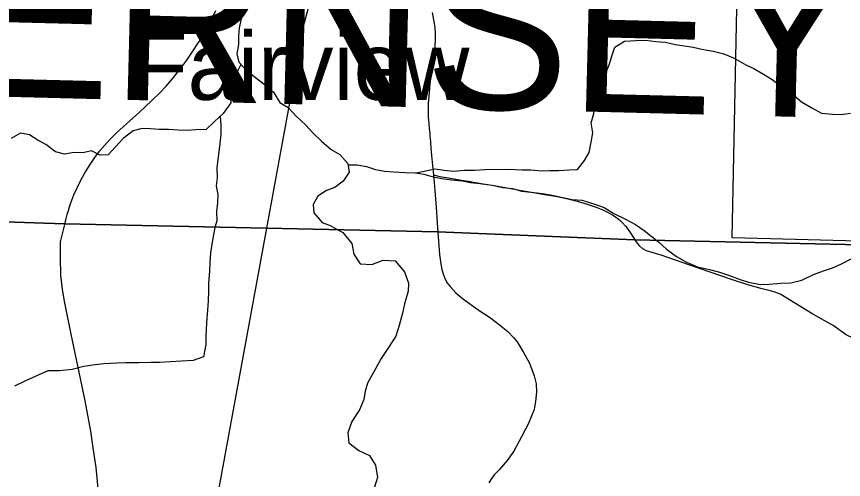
# Model space of a CAD drawing. Extents: x 0 to 34, y 0 to 22.
# Drawn here: x 5.999 to 6.964, y 19.787 to 20.326 of the extents above; entities that cross this region are included whole.
import ezdxf

# ---------------------------------------------------------------- set-up
doc = ezdxf.new("R2010")
doc.units = 0
for name, color, linetype in [('GM_X_Corporation', 7, 'Continuous'), ('GM_X_County_Text', 7, 'Continuous'), ('GM_X_Minor_River', 7, 'Continuous'), ('GM_X_Rail_Line', 7, 'Continuous'), ('GM_X_State_Route', 7, 'Continuous'), ('GM_X_Township_Road', 7, 'Continuous'), ('GM_X_Unincorporated_Text', 7, 'Continuous')]:
    doc.layers.add(name, color=color, linetype=linetype)

msp = doc.modelspace()

# ---------------------------------------------------------------- linework, layer by layer
at = {"layer": 'GM_X_Corporation'}
for points in [[(4.78235, 18.12798), (4.7905, 18.36042), (4.80738, 19.54552), (4.81686, 20.04198), (4.81942, 20.1261), (5.11003, 20.11603), (6.05508, 20.08447), (6.49014, 20.07523), (6.72039, 20.06594), (7.3691, 20.05147), (7.39015, 20.05103), (7.81402, 20.04248), (8.43113, 20.02804), (8.43113, 21.3734), (1.63113, 21.3734)], [(4.05075, 18.14544), (4.78235, 18.12798), (4.7905, 18.36042), (4.80738, 19.54552), (4.81686, 20.04198), (4.81942, 20.1261), (5.11003, 20.11603), (6.05508, 20.08447), (6.49014, 20.07523), (6.72039, 20.06594), (7.3691, 20.05147), (7.39015, 20.05103), (7.81402, 20.04248), (8.43113, 20.02804), (8.43113, 21.3734), (2.79867, 21.3734)], [(8.43113, 14.5734), (8.43113, 20.02804), (7.81402, 20.04248), (7.39015, 20.05103), (7.3691, 20.05147), (6.72039, 20.06594), (6.49014, 20.07523), (6.05508, 20.08447), (5.11003, 20.11603), (4.81942, 20.1261), (4.81686, 20.04198), (4.80738, 19.54552), (4.7905, 18.36042), (4.78235, 18.12798)], [(8.43113, 16.00294), (8.43113, 20.02804), (7.81402, 20.04248), (7.39015, 20.05103), (7.3691, 20.05147), (6.72039, 20.06594), (6.49014, 20.07523), (6.05508, 20.08447), (5.11003, 20.11603), (4.81942, 20.1261), (4.81686, 20.04198), (4.80738, 19.54552), (4.7905, 18.36042), (4.78235, 18.12798)]]:
    msp.add_lwpolyline(points, dxfattribs=at)
msp.add_lwpolyline([(7.87286, 21.05482), (7.85116, 20.0413), (6.83377, 20.06829), (6.85437, 21.08062)], close=True, dxfattribs=at)
at = {"layer": 'GM_X_Minor_River'}
for points in [[(6.26649, 20.33379), (6.26129, 20.3235), (6.25873, 20.31325), (6.25806, 20.30377), (6.25814, 20.29392), (6.25597, 20.28291), (6.25832, 20.27308), (6.26748, 20.26333), (6.28803, 20.24763), (6.2987, 20.23827), (6.30636, 20.22623), (6.31586, 20.22027), (6.32616, 20.20939), (6.33608, 20.20002), (6.34523, 20.19027), (6.35476, 20.1809), (6.36619, 20.17117), (6.37607, 20.16559), (6.38561, 20.15508), (6.38721, 20.14487), (6.38012, 20.13457), (6.37035, 20.12689), (6.36056, 20.12337), (6.35041, 20.11683), (6.3452, 20.1073), (6.34604, 20.09746), (6.35559, 20.08619), (6.36507, 20.08288), (6.37958, 20.07445)], [(6.46501, 20.14398), (6.47452, 20.14617), (6.48698, 20.14857), (6.49795, 20.14717), (6.5093, 20.14616), (6.52063, 20.14703), (6.53311, 20.14716), (6.54519, 20.14805), (6.57203, 20.14833), (6.58867, 20.14775), (6.59888, 20.14748), (6.61136, 20.14647), (6.62119, 20.14695), (6.6314, 20.14668), (6.64348, 20.14757), (6.65331, 20.14805), (6.66154, 20.15836), (6.66712, 20.16789), (6.66928, 20.18004), (6.67108, 20.19067), (6.66947, 20.2024), (6.6724, 20.21341), (6.67304, 20.22592), (6.67824, 20.23734), (6.68193, 20.24761), (6.68561, 20.25864), (6.69043, 20.27005), (6.69336, 20.28031), (6.69705, 20.29058), (6.70833, 20.29752), (6.72155, 20.29842), (6.73289, 20.29891), (6.74463, 20.29714), (6.75559, 20.2965), (6.76772, 20.2936), (6.78815, 20.29078), (6.79838, 20.28823), (6.81163, 20.2861), (6.82413, 20.28282), (6.8359, 20.27764), (6.84957, 20.27021), (6.85906, 20.26576), (6.87008, 20.25906), (6.88034, 20.2531), (6.89138, 20.24488), (6.90278, 20.23705), (6.91459, 20.22694), (6.92675, 20.21987), (6.93777, 20.21354), (6.95063, 20.21254), (6.96084, 20.21227), (6.97179, 20.21352)], [(6.26067, 20.27058), (6.25616, 20.26093), (6.25323, 20.2503), (6.24882, 20.23547), (6.24891, 20.22563), (6.24032, 20.21341), (6.2302, 20.20383), (6.22045, 20.19464), (6.20835, 20.19413), (6.19778, 20.19326), (6.18757, 20.19391), (6.17622, 20.19455), (6.16564, 20.19444), (6.15542, 20.19546), (6.14559, 20.19574), (6.13503, 20.19298), (6.12339, 20.18414), (6.10617, 20.16501), (6.09634, 20.16453), (6.08647, 20.16973), (6.07666, 20.16735), (6.06645, 20.16762), (6.05513, 20.16599), (6.04452, 20.16853), (6.03348, 20.17712), (6.02399, 20.18233), (6.01411, 20.18829), (6.00388, 20.19045), (5.99297, 20.18427)], [(6.2365, 20.2098), (6.23741, 20.19974), (6.23751, 20.18913), (6.23609, 20.17813), (6.23469, 20.16561), (6.23293, 20.15044), (6.23303, 20.13832), (6.23198, 20.12884), (6.23396, 20.11863), (6.23367, 20.10915), (6.23224, 20.09891), (6.23271, 20.08831), (6.23033, 20.08046)], [(6.38588, 20.15332), (6.39621, 20.1533), (6.40719, 20.15152), (6.4178, 20.14785), (6.4284, 20.14606), (6.43862, 20.14541), (6.45223, 20.14442), (6.46395, 20.14416), (6.47418, 20.14238), (6.48516, 20.13946), (6.49501, 20.13767), (6.50636, 20.1359), (6.51885, 20.13489), (6.52869, 20.13272), (6.53929, 20.1317), (6.55367, 20.12957), (6.56617, 20.12705), (6.57752, 20.12566), (6.58813, 20.12274), (6.59948, 20.12172), (6.61235, 20.11996), (6.6256, 20.11783), (6.6362, 20.11529), (6.64719, 20.11313), (6.65854, 20.11211), (6.67369, 20.10772), (6.68431, 20.10367), (6.69572, 20.09659), (6.70938, 20.08992), (6.72115, 20.08398), (6.73105, 20.07688), (6.74783, 20.06357)], [(6.23033, 20.08046), (6.22734, 20.0634), (6.2255, 20.05072), (6.22472, 20.03973), (6.22433, 20.02949), (6.22316, 20.01585), (6.22315, 20.006), (6.22275, 19.995), (6.22197, 19.98401), (6.22081, 19.96923), (6.22002, 19.95369), (6.22, 19.94384), (6.21733, 19.92943), (6.20522, 19.92528), (6.1916, 19.92454), (6.17875, 19.9238), (6.16589, 19.92306), (6.15605, 19.92307), (6.14169, 19.92271), (6.12656, 19.92273), (6.11635, 19.92236), (6.10084, 19.92125), (6.09101, 19.92012), (6.07777, 19.91825), (6.06415, 19.91485), (6.0494, 19.91335), (6.03579, 19.91337), (6.02443, 19.90808), (6.00967, 19.90165), (5.9968, 19.89523)], [(6.37958, 20.07445), (6.39002, 20.06187), (6.39264, 20.04936), (6.3998, 20.03798), (6.41341, 20.0372), (6.42666, 20.04211), (6.44065, 20.04134), (6.45159, 20.02881), (6.4561, 20.01554), (6.45571, 20.00607), (6.45152, 19.99129), (6.44923, 19.9803), (6.44542, 19.9659), (6.44162, 19.95378), (6.43289, 19.94052), (6.42455, 19.92764), (6.41772, 19.91553), (6.40861, 19.89886), (6.40557, 19.88939), (6.40404, 19.87991), (6.3991, 19.86779), (6.39, 19.85416), (6.38544, 19.8409), (6.38655, 19.82914), (6.39825, 19.82041), (6.41072, 19.81433), (6.41788, 19.80333), (6.42012, 19.78892), (6.4167, 19.77755)], [(6.74783, 20.06357), (6.75719, 20.05493), (6.7689, 20.04657), (6.7806, 20.04011), (6.79345, 20.03441), (6.80744, 20.03136), (6.81764, 20.02869), (6.83049, 20.0245), (6.84296, 20.01956), (6.85279, 20.01651), (6.86677, 20.01384), (6.87698, 20.01421), (6.89022, 20.01532), (6.90232, 20.01569), (6.91481, 20.01908), (6.92843, 20.02551), (6.94016, 20.02966), (6.95076, 20.03343), (6.9606, 20.03759), (6.97309, 20.04402), (6.98914, 20.04946), (7.00897, 20.05579)]]:
    msp.add_lwpolyline(points, dxfattribs=at)
at = {"layer": 'GM_X_Rail_Line'}
for points in [[(6.29112, 20.07945), (6.31716, 20.22143), (6.33256, 20.31076), (6.3613, 20.41652), (6.39855, 20.52738), (6.47628, 20.74816), (6.56447, 20.9858)], [(5.14509, 18.11708), (5.17887, 18.19616), (5.21909, 18.27471), (5.34194, 18.505), (5.43647, 18.69665), (5.56991, 18.94103), (5.61199, 18.99442), (5.66844, 19.0468), (5.72386, 19.09403), (5.78328, 19.13218), (5.90371, 19.19384), (6.03279, 19.26098), (6.08122, 19.28942), (6.12827, 19.33069), (6.16011, 19.38031), (6.1751, 19.43743), (6.1878, 19.51607), (6.29112, 20.07945)]]:
    msp.add_lwpolyline(points, dxfattribs=at)
at = {"layer": 'GM_X_State_Route'}
for points in [[(6.05529, 20.08393), (6.05694, 20.0908), (6.05817, 20.09558), (6.05959, 20.10032), (6.06095, 20.10456), (6.06253, 20.10912), (6.06609, 20.11835), (6.07009, 20.1274), (6.07454, 20.13624), (6.07968, 20.14542), (6.08487, 20.15385), (6.09042, 20.16204), (6.09598, 20.16946), (6.10155, 20.17607), (6.10831, 20.18328), (6.11587, 20.19059), (6.14266, 20.21468), (6.15671, 20.22789), (6.16644, 20.23753), (6.17365, 20.2453), (6.18055, 20.25333), (6.18947, 20.26453), (6.19764, 20.27552), (6.20405, 20.28472), (6.21212, 20.2973), (6.21813, 20.30749), (6.22322, 20.31677), (6.23154, 20.33348)], [(6.48382, 20.33098), (6.48619, 20.31814), (6.48687, 20.31317), (6.4873, 20.30692), (6.48734, 20.30003), (6.4869, 20.29192), (6.4857, 20.28078), (6.48337, 20.26417), (6.48197, 20.25373), (6.48124, 20.24757), (6.4803, 20.23771), (6.47936, 20.22477), (6.4792, 20.22107), (6.4793, 20.20935), (6.47984, 20.20134), (6.48029, 20.19579), (6.48095, 20.19025), (6.48127, 20.18654), (6.48153, 20.18407), (6.48191, 20.17978), (6.48247, 20.17301), (6.48318, 20.16436), (6.48421, 20.15262), (6.48525, 20.14159), (6.48607, 20.13285), (6.48689, 20.12357), (6.4884, 20.10375), (6.48965, 20.08578), (6.49035, 20.07469)], [(6.09446, 19.77612), (6.09199, 19.80035), (6.0886, 19.82335), (6.08597, 19.8428), (6.07902, 19.87815), (6.07069, 19.91906), (6.06282, 19.9558), (6.05525, 19.9944), (6.05278, 20.00813), (6.05077, 20.02465), (6.05031, 20.04534), (6.05062, 20.06355), (6.05529, 20.08393)], [(6.49035, 20.07469), (6.49229, 20.04871), (6.49411, 20.03807), (6.49528, 20.03133), (6.49654, 20.02634), (6.49843, 20.02193), (6.50095, 20.01642), (6.50473, 20.01138), (6.5115, 20.00429), (6.51907, 19.99752), (6.54001, 19.98287), (6.55057, 19.97594), (6.56049, 19.96854), (6.57199, 19.95909), (6.57876, 19.952), (6.58286, 19.94696), (6.5901, 19.9353), (6.59735, 19.92223), (6.60286, 19.90727), (6.60522, 19.89813), (6.60554, 19.88884), (6.60444, 19.8775), (6.60286, 19.86805), (6.59562, 19.85104), (6.58506, 19.83056), (6.57892, 19.81969), (6.57136, 19.80851), (6.56238, 19.79827), (6.55624, 19.79181), (6.55277, 19.78677), (6.5501, 19.78268)]]:
    msp.add_lwpolyline(points, dxfattribs=at)
at = {"layer": 'GM_X_Township_Road'}
for points in [[(6.48525, 20.14159), (6.49292, 20.13991), (6.50528, 20.13769), (6.51998, 20.13529), (6.52365, 20.13462), (6.52672, 20.13419), (6.53221, 20.1332), (6.53466, 20.1328), (6.54322, 20.13138), (6.55364, 20.12961), (6.56466, 20.12771), (6.59034, 20.12302), (6.60199, 20.12112), (6.61483, 20.11885), (6.62772, 20.11677), (6.63685, 20.11499), (6.6435, 20.11358), (6.65314, 20.11116), (6.66443, 20.10774), (6.675, 20.10407), (6.68308, 20.10087), (6.68926, 20.09794), (6.69466, 20.09487), (6.69876, 20.09207), (6.70215, 20.08935), (6.70576, 20.08593), (6.70946, 20.08174), (6.71315, 20.07674), (6.7206, 20.0654)], [(7.03603, 19.95938), (7.03312, 19.95874), (7.02536, 19.9562), (7.01678, 19.95483), (7.00293, 19.95377), (6.9904, 19.95224), (6.98278, 19.95128), (6.97551, 19.95084), (6.9666, 19.95503), (6.95132, 19.96605), (6.92783, 19.97929), (6.89038, 20.00213), (6.88378, 20.00482), (6.87799, 20.00649), (6.86881, 20.00882), (6.85191, 20.0137), (6.83298, 20.01958), (6.78437, 20.03638), (6.75098, 20.04825), (6.73368, 20.05328), (6.72972, 20.05541), (6.72586, 20.05866), (6.7206, 20.0654)]]:
    msp.add_lwpolyline(points, dxfattribs=at)

# ---------------------------------------------------------------- texts
at = {"layer": 'GM_X_County_Text'}
msp.add_text('GUERNSEY COUNTY', height=0.1893939, rotation=358.54305, dxfattribs=at).set_placement((5.55921, 20.24364))
at = {"layer": 'GM_X_Unincorporated_Text'}
msp.add_text('Fairview', height=0.078977, rotation=0.00001, dxfattribs=at).set_placement((6.13409, 20.2292))

doc.saveas('drawing.dxf')
